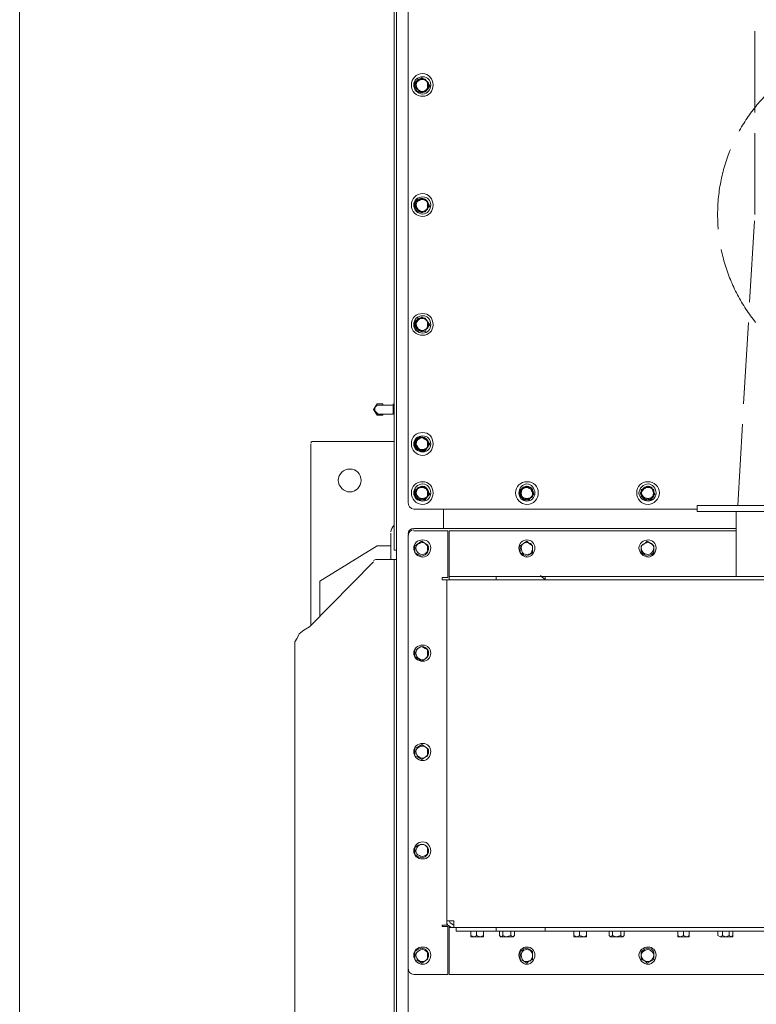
# Model space of a CAD drawing. Header units: millimetres. Extents: x -300186 to 535068, y -28581 to 763298.
# Tile 347 of 405: x 15937 to 16696, y 382315 to 383329. Entities that reach past the tile are written whole.
import ezdxf

# ---------------------------------------------------------------- set-up
doc = ezdxf.new("R2010")
doc.units = ezdxf.units.MM
doc.header["$LTSCALE"] = 10
doc.linetypes.add('ACAD_ISO02W100', pattern=[15, 12, -3])
for name, color, linetype, lineweight in [('koty', 6, 'Continuous', 9), ('NS_tenka', 252, 'Continuous', 18), ('NS_tlusta', 252, 'Continuous', 18)]:
    doc.layers.add(name, color=color, linetype=linetype, lineweight=lineweight)
doc.layers.add('popisky', color=6, linetype='Continuous')

# ---------------------------------------------------------------- blocks, each defined once
blk = doc.blocks.new('A$C12ac11e3')
at = {"layer": 'NS_tenka', "linetype": 'ACAD_ISO02W100', "ltscale": 0.7}
for p, q in [((-583.2, 5144.7), (-583.2, 8791.7)), ((-600.7, 4844.7), (-583.2, 5144.7))]:
    blk.add_line(p, q, dxfattribs=at)
at = {"layer": 'NS_tenka'}
for p, q in [((-954.7, 4798.7), (-954.7, 5423.3)), ((-940.5, 5395), (-940.5, 4848.2)), ((-952.3, 3786.5), (-952.3, 5357.3)), ((-929.9, 5283.1), (-933.5, 5281.9)), ((-933.5, 5281.9), (-933.5, 5277.2)), ((-932.3, 5280.7), (-933.5, 5277.2)), ((-933.5, 5277.2), (-932.3, 5274.8)), ((-933.5, 5277.2), (-933.5, 5273.6)), ((-929.9, 5284.2), (-932.3, 5280.7)), ((-926.4, 5285.4), (-929.9, 5283.1)), ((-926.4, 5284.2), (-929.9, 5284.2)), ((-922.9, 5283.1), (-926.4, 5285.4)), ((-922.9, 5284.2), (-926.4, 5284.2)), ((-920.5, 5280.7), (-922.9, 5284.2)), ((-920.5, 5281.9), (-922.9, 5283.1)), ((-920.5, 5277.2), (-920.5, 5281.9)), ((-918.1, 5277.2), (-920.5, 5280.7)), ((-920.5, 5273.6), (-918.1, 5277.2)), ((-920.5, 5273.6), (-920.5, 5277.2)), ((-933.5, 5273.6), (-929.9, 5271.3)), ((-932.3, 5274.8), (-931.1, 5271.3)), ((-931.1, 5271.3), (-926.4, 5271.3)), ((-929.9, 5271.3), (-926.4, 5270.1)), ((-926.4, 5271.3), (-922.9, 5271.3)), ((-926.4, 5270.1), (-922.9, 5271.3)), ((-922.9, 5271.3), (-920.5, 5273.6)), ((-922.9, 5271.3), (-920.5, 5273.6)), ((-929.9, 5160.5), (-933.5, 5158.2)), ((-932.3, 5158.2), (-933.5, 5154.6)), ((-933.5, 5158.2), (-933.5, 5153.4)), ((-933.5, 5154.6), (-933.5, 5154.6)), ((-933.5, 5154.6), (-932.3, 5151.1)), ((-929.9, 5160.5), (-932.3, 5158.2)), ((-926.4, 5161.7), (-929.9, 5160.5)), ((-926.4, 5160.5), (-929.9, 5160.5)), ((-922.9, 5160.5), (-926.4, 5161.7)), ((-922.9, 5160.5), (-926.4, 5160.5)), ((-920.5, 5158.2), (-922.9, 5160.5)), ((-920.5, 5158.2), (-922.9, 5160.5)), ((-918.1, 5153.4), (-920.5, 5158.2)), ((-920.5, 5153.4), (-920.5, 5158.2)), ((-933.5, 5153.4), (-933.5, 5149.9)), ((-933.5, 5149.9), (-929.9, 5148.7)), ((-932.3, 5151.1), (-931.1, 5147.5)), ((-932.3, 5151.1), (-932.3, 5151.1)), ((-931.1, 5147.5), (-926.4, 5147.5)), ((-929.9, 5148.7), (-926.4, 5146.4)), ((-926.4, 5146.4), (-922.9, 5148.7)), ((-926.4, 5147.5), (-922.9, 5147.5)), ((-922.9, 5147.5), (-920.5, 5151.1)), ((-922.9, 5148.7), (-920.5, 5149.9)), ((-920.5, 5151.1), (-918.1, 5153.4)), ((-920.5, 5149.9), (-920.5, 5153.4)), ((-929.9, 5036.8), (-933.5, 5034.4)), ((-932.3, 5034.4), (-933.5, 5030.9)), ((-933.5, 5034.4), (-933.5, 5030.9)), ((-929.9, 5038), (-932.3, 5034.4)), ((-926.4, 5039.1), (-929.9, 5036.8)), ((-926.4, 5038), (-929.9, 5038)), ((-922.9, 5036.8), (-926.4, 5039.1)), ((-922.9, 5038), (-926.4, 5038)), ((-920.5, 5034.4), (-922.9, 5038)), ((-920.5, 5034.4), (-922.9, 5036.8)), ((-918.1, 5030.9), (-920.5, 5034.4)), ((-920.5, 5030.9), (-920.5, 5034.4)), ((-933.5, 5030.9), (-932.3, 5028.5)), ((-933.5, 5030.9), (-933.5, 5027.3)), ((-933.5, 5027.3), (-929.9, 5026.2)), ((-932.3, 5028.5), (-931.1, 5025)), ((-931.1, 5025), (-926.4, 5025)), ((-929.9, 5026.2), (-926.4, 5023.8)), ((-926.4, 5023.8), (-922.9, 5026.2)), ((-926.4, 5025), (-922.9, 5023.8)), ((-922.9, 5023.8), (-920.5, 5028.5)), ((-922.9, 5026.2), (-920.5, 5027.3)), ((-920.5, 5028.5), (-918.1, 5030.9)), ((-920.5, 5027.3), (-920.5, 5030.9)), ((-975.9, 4943.7), (-972.3, 4949.6)), ((-972.3, 4937.8), (-975.9, 4943.7)), ((-972.3, 4948.4), (-974.7, 4946)), ((-974.7, 4946), (-974.7, 4944.9)), ((-974.7, 4944.9), (-974.7, 4942.5)), ((-974.7, 4942.5), (-972.3, 4940.1)), ((-972.3, 4949.6), (-966.5, 4949.6)), ((-970, 4948.4), (-972.3, 4948.4)), ((-955.9, 4948.4), (-970, 4948.4)), ((-970, 4948.4), (-970, 4948.4)), ((-966.5, 4949.6), (-966.5, 4948.4)), ((-955.9, 4947.2), (-955.9, 4948.4)), ((-955.9, 4943.7), (-955.9, 4947.2)), ((-955.9, 4940.1), (-955.9, 4943.7)), ((-972.3, 4940.1), (-971.2, 4939)), ((-966.5, 4937.8), (-972.3, 4937.8)), ((-971.2, 4939), (-970, 4939)), ((-970, 4939), (-955.9, 4939)), ((-966.5, 4939), (-966.5, 4937.8)), ((-955.9, 4939), (-955.9, 4940.1)), ((-955.9, 4939), (-955.9, 4939)), ((-929.9, 4913), (-933.5, 4911.9)), ((-932.3, 4911.9), (-933.5, 4908.3)), ((-933.5, 4911.9), (-933.5, 4908.3)), ((-929.9, 4915.4), (-932.3, 4911.9)), ((-926.4, 4915.4), (-929.9, 4915.4)), ((-926.4, 4915.4), (-929.9, 4913)), ((-922.9, 4914.2), (-926.4, 4915.4)), ((-922.9, 4913), (-926.4, 4915.4)), ((-920.5, 4910.7), (-922.9, 4914.2)), ((-920.5, 4911.9), (-922.9, 4913)), ((-920.5, 4908.3), (-920.5, 4911.9)), ((-1040.7, 4908.3), (-1040.7, 4722.1)), ((-954.7, 4910.7), (-1039.5, 4910.7)), ((-1039.5, 4910.7), (-1039.5, 4910.7)), ((-933.5, 4908.3), (-932.3, 4904.8)), ((-933.5, 4908.3), (-933.5, 4904.8)), ((-933.5, 4904.8), (-929.9, 4902.4)), ((-932.3, 4904.8), (-931.1, 4902.4)), ((-931.1, 4902.4), (-926.4, 4901.3)), ((-929.9, 4902.4), (-926.4, 4900.1)), ((-926.4, 4900.1), (-922.9, 4902.4)), ((-926.4, 4901.3), (-922.9, 4901.3)), ((-922.9, 4901.3), (-920.5, 4904.8)), ((-922.9, 4902.4), (-920.5, 4904.8)), ((-918.1, 4908.3), (-920.5, 4910.7)), ((-920.5, 4904.8), (-918.1, 4908.3)), ((-920.5, 4904.8), (-920.5, 4908.3)), ((-929.9, 4862.4), (-933.5, 4861.2)), ((-933.5, 4861.2), (-933.5, 4857.7)), ((-929.9, 4863.5), (-932.3, 4860)), ((-926.4, 4864.7), (-929.9, 4862.4)), ((-926.4, 4863.5), (-929.9, 4863.5)), ((-922.9, 4862.4), (-926.4, 4864.7)), ((-922.9, 4863.5), (-926.4, 4863.5)), ((-920.5, 4860), (-922.9, 4863.5)), ((-920.5, 4861.2), (-922.9, 4862.4)), ((-920.5, 4857.7), (-920.5, 4861.2)), ((-821.5, 4862.4), (-825, 4861.2)), ((-825, 4861.2), (-825, 4857.7)), ((-821.5, 4863.5), (-823.9, 4860)), ((-818, 4864.7), (-821.5, 4862.4)), ((-818, 4863.5), (-821.5, 4863.5)), ((-815.6, 4862.4), (-818, 4864.7)), ((-814.4, 4863.5), (-818, 4863.5)), ((-812.1, 4861.2), (-815.6, 4862.4)), ((-813.3, 4860), (-814.4, 4863.5)), ((-812.1, 4857.7), (-812.1, 4861.2)), ((-696.6, 4862.4), (-700.1, 4861.2)), ((-700.1, 4861.2), (-700.1, 4857.7)), ((-696.6, 4863.5), (-699, 4860)), ((-694.2, 4864.7), (-696.6, 4862.4)), ((-693.1, 4863.5), (-696.6, 4863.5)), ((-689.5, 4862.4), (-694.2, 4864.7)), ((-689.5, 4863.5), (-693.1, 4863.5)), ((-688.3, 4860), (-689.5, 4863.5)), ((-687.2, 4861.2), (-689.5, 4862.4)), ((-687.2, 4857.7), (-687.2, 4861.2)), ((-932.3, 4860), (-933.5, 4857.7)), ((-933.5, 4857.7), (-933.5, 4857.7)), ((-933.5, 4857.7), (-932.3, 4854.1)), ((-933.5, 4857.7), (-933.5, 4854.1)), ((-933.5, 4854.1), (-929.9, 4851.8)), ((-932.3, 4854.1), (-931.1, 4850.6)), ((-932.3, 4854.1), (-932.3, 4854.1)), ((-931.1, 4850.6), (-926.4, 4850.6)), ((-929.9, 4851.8), (-926.4, 4850.6)), ((-926.4, 4850.6), (-922.9, 4851.8)), ((-926.4, 4850.6), (-922.9, 4850.6)), ((-922.9, 4850.6), (-920.5, 4854.1)), ((-922.9, 4851.8), (-920.5, 4854.1)), ((-918.1, 4856.5), (-920.5, 4860)), ((-920.5, 4854.1), (-920.5, 4857.7)), ((-920.5, 4854.1), (-918.1, 4856.5)), ((-823.9, 4860), (-826.2, 4857.7)), ((-826.2, 4857.7), (-823.9, 4854.1)), ((-825, 4857.7), (-825, 4854.1)), ((-825, 4854.1), (-821.5, 4851.8)), ((-823.9, 4854.1), (-821.5, 4850.6)), ((-821.5, 4851.8), (-818, 4850.6)), ((-821.5, 4850.6), (-818, 4850.6)), ((-818, 4850.6), (-815.6, 4851.8)), ((-818, 4850.6), (-815.6, 4850.6)), ((-815.6, 4851.8), (-812.1, 4854.1)), ((-815.6, 4850.6), (-813.3, 4854.1)), ((-810.9, 4856.5), (-813.3, 4860)), ((-813.3, 4854.1), (-810.9, 4856.5)), ((-812.1, 4854.1), (-812.1, 4857.7)), ((-699, 4860), (-701.3, 4857.7)), ((-701.3, 4857.7), (-699, 4854.1)), ((-700.1, 4857.7), (-700.1, 4854.1)), ((-700.1, 4854.1), (-696.6, 4851.8)), ((-699, 4854.1), (-697.8, 4850.6)), ((-697.8, 4850.6), (-694.2, 4850.6)), ((-696.6, 4851.8), (-694.2, 4850.6)), ((-694.2, 4850.6), (-689.5, 4851.8)), ((-694.2, 4850.6), (-689.5, 4850.6)), ((-689.5, 4851.8), (-687.2, 4854.1)), ((-689.5, 4850.6), (-688.3, 4854.1)), ((-686, 4856.5), (-688.3, 4860)), ((-688.3, 4854.1), (-686, 4856.5)), ((-687.2, 4854.1), (-687.2, 4857.7)), ((-940.5, 4848.2), (-940.5, 4848.2)), ((-934.6, 4841.2), (-642.4, 4841.2)), ((-904, 4841.2), (-904, 4821.1)), ((-904, 4841.2), (-904, 4821.1)), ((-642.4, 4844.7), (-642.4, 4838.8)), ((-443.2, 4844.7), (-642.4, 4844.7)), ((-642.4, 4841.2), (-642.4, 4841.2)), ((-642.4, 4838.8), (-642.4, 4838.8)), ((-443.2, 4838.8), (-642.4, 4838.8)), ((-602.3, 4838.8), (-602.3, 4771.6)), ((-602.3, 4821.1), (-934.6, 4821.1)), ((-934.6, 4821.1), (-934.6, 4821.1)), ((-904, 4821.1), (-904, 4821.1)), ((-904, 4821.1), (-904, 4821.1)), ((-958.2, 4816.4), (-958.2, 4789.3)), ((-940.5, 4814.1), (-940.5, 3764.1)), ((-940.5, 4368.6), (-940.5, 4812.9)), ((-940.5, 4812.9), (-940.5, 4812.9)), ((-934.6, 4818.8), (-899.3, 4818.8)), ((-899.3, 4818.8), (-899.3, 4770.5)), ((-898.1, 4818.8), (-602.3, 4818.8)), ((-898.1, 4776.3), (-898.1, 4818.8)), ((-898.1, 4818.8), (-898.1, 4818.8)), ((-602.3, 4818.8), (-602.3, 4818.8)), ((-1031.3, 4766.9), (-972.3, 4803.4)), ((-972.3, 4803.4), (-958.2, 4803.4)), ((-929.9, 4805.8), (-933.5, 4803.4)), ((-933.5, 4803.4), (-933.5, 4799.9)), ((-933.5, 4799.9), (-933.5, 4796.4)), ((-926.4, 4808.2), (-929.9, 4805.8)), ((-922.9, 4805.8), (-926.4, 4808.2)), ((-920.5, 4803.4), (-922.9, 4805.8)), ((-920.5, 4799.9), (-920.5, 4803.4)), ((-920.5, 4796.4), (-920.5, 4799.9)), ((-821.5, 4805.8), (-825, 4803.4)), ((-825, 4803.4), (-825, 4799.9)), ((-825, 4799.9), (-825, 4796.4)), ((-818, 4808.2), (-821.5, 4805.8)), ((-815.6, 4805.8), (-818, 4808.2)), ((-812.1, 4803.4), (-815.6, 4805.8)), ((-812.1, 4799.9), (-812.1, 4803.4)), ((-812.1, 4796.4), (-812.1, 4799.9)), ((-696.6, 4805.8), (-700.1, 4803.4)), ((-700.1, 4803.4), (-700.1, 4799.9)), ((-700.1, 4799.9), (-700.1, 4796.4)), ((-694.2, 4808.2), (-696.6, 4805.8)), ((-689.5, 4805.8), (-694.2, 4808.2)), ((-687.2, 4803.4), (-689.5, 4805.8)), ((-687.2, 4799.9), (-687.2, 4803.4)), ((-687.2, 4796.4), (-687.2, 4799.9)), ((-952.3, 4798.7), (-954.7, 4798.7)), ((-952.3, 4789.3), (-952.3, 4798.7)), ((-952.3, 4798.7), (-952.3, 4798.7)), ((-952.3, 4798.7), (-952.3, 4789.3)), ((-933.5, 4796.4), (-929.9, 4794)), ((-929.9, 4794), (-926.4, 4792.8)), ((-926.4, 4792.8), (-922.9, 4794)), ((-922.9, 4794), (-920.5, 4796.4)), ((-825, 4796.4), (-821.5, 4794)), ((-821.5, 4794), (-818, 4792.8)), ((-818, 4792.8), (-815.6, 4794)), ((-815.6, 4794), (-812.1, 4796.4)), ((-700.1, 4796.4), (-696.6, 4794)), ((-696.6, 4794), (-694.2, 4792.8)), ((-694.2, 4792.8), (-689.5, 4794)), ((-689.5, 4794), (-687.2, 4796.4)), ((-975.9, 4786.9), (-1041.9, 4719.8)), ((-971.2, 4789.3), (-954.7, 4789.3)), ((-958.2, 4789.3), (-958.2, 4789.3)), ((-952.3, 4789.3), (-954.7, 4789.3)), ((-954.7, 4789.3), (-954.7, 4789.3)), ((-954.7, 3731.1), (-954.7, 4789.3)), ((-954.7, 4789.3), (-954.7, 4789.3)), ((-952.3, 4789.3), (-952.3, 4789.3)), ((-899.3, 4770.5), (-905.2, 4770.5)), ((-905.2, 4770.5), (-905.2, 4768.1)), ((-898.1, 4776.3), (-898.1, 4771.6)), ((-898.1, 4768.1), (-898.1, 4771.6)), ((-898.1, 4771.6), (-893.4, 4771.6)), ((-898.1, 4771.6), (-898.1, 4771.6)), ((-893.4, 4771.6), (-854.5, 4771.6)), ((-854.5, 4771.6), (-849.8, 4771.6)), ((-854.5, 4771.6), (-854.5, 4771.6)), ((-799.1, 4771.6), (-849.8, 4771.6)), ((-849.8, 4771.6), (-849.8, 4768.1)), ((-849.8, 4771.6), (-849.8, 4771.6)), ((-799.1, 4768.1), (-803.8, 4772.8)), ((-803.8, 4772.8), (-803.8, 4772.8)), ((-799.1, 4768.1), (-799.1, 4771.6)), ((-799.1, 4771.6), (-794.4, 4771.6)), ((-794.4, 4771.6), (-794.4, 4771.6)), ((-794.4, 4771.6), (-93.2, 4771.6)), ((-602.3, 4771.6), (-602.3, 4771.6)), ((-1031.3, 4730.4), (-1031.3, 4766.9)), ((-900.5, 4768.1), (-905.2, 4768.1)), ((-905.2, 4768.1), (-905.2, 4768.1)), ((-893.4, 4768.1), (-900.5, 4768.1)), ((-900.5, 4768.1), (-900.5, 4416.9)), ((-851, 4768.1), (-893.4, 4768.1)), ((-893.4, 4768.1), (-893.4, 4768.1)), ((-849.8, 4768.1), (-851, 4768.1)), ((-851, 4768.1), (-851, 4768.1)), ((-849.8, 4768.1), (-799.1, 4768.1)), ((-443.2, 4768.1), (-799.1, 4768.1)), ((-799.1, 4768.1), (-799.1, 4768.1)), ((-1041.9, 4719.8), (-1047.8, 4716.2)), ((-1040.7, 4722.1), (-1040.7, 4722.1)), ((-1052.5, 4712.7), (-1054.8, 4708)), ((-1047.8, 4716.2), (-1052.5, 4712.7)), ((-1054.8, 4708), (-1057.2, 4704.5)), ((-1057.2, 3817.1), (-1057.2, 4704.5)), ((-926.4, 4699.7), (-929.9, 4697.4)), ((-922.9, 4697.4), (-926.4, 4699.7)), ((-929.9, 4697.4), (-933.5, 4696.2)), ((-933.5, 4696.2), (-933.5, 4692.7)), ((-933.5, 4692.7), (-933.5, 4689.1)), ((-933.5, 4689.1), (-929.9, 4686.8)), ((-920.5, 4696.2), (-922.9, 4697.4)), ((-922.9, 4686.8), (-920.5, 4689.1)), ((-920.5, 4692.7), (-920.5, 4696.2)), ((-920.5, 4689.1), (-920.5, 4692.7)), ((-929.9, 4686.8), (-926.4, 4684.4)), ((-926.4, 4684.4), (-922.9, 4686.8)), ((-926.4, 4598.4), (-929.9, 4596)), ((-922.9, 4596), (-926.4, 4598.4)), ((-929.9, 4596), (-933.5, 4594.9)), ((-933.5, 4594.9), (-933.5, 4590.2)), ((-933.5, 4590.2), (-933.5, 4586.6)), ((-933.5, 4586.6), (-929.9, 4585.4)), ((-920.5, 4594.9), (-922.9, 4596)), ((-922.9, 4585.4), (-920.5, 4586.6)), ((-920.5, 4590.2), (-920.5, 4594.9)), ((-920.5, 4586.6), (-920.5, 4590.2)), ((-929.9, 4585.4), (-926.4, 4583.1)), ((-926.4, 4583.1), (-922.9, 4585.4)), ((-926.4, 4495.9), (-929.9, 4494.7)), ((-922.9, 4494.7), (-926.4, 4495.9)), ((-929.9, 4494.7), (-933.5, 4492.3)), ((-933.5, 4492.3), (-933.5, 4488.8)), ((-933.5, 4488.8), (-933.5, 4485.3)), ((-933.5, 4485.3), (-929.9, 4482.9)), ((-920.5, 4492.3), (-922.9, 4494.7)), ((-922.9, 4482.9), (-920.5, 4485.3)), ((-920.5, 4488.8), (-920.5, 4492.3)), ((-920.5, 4485.3), (-920.5, 4488.8)), ((-929.9, 4482.9), (-926.4, 4481.7)), ((-926.4, 4481.7), (-922.9, 4482.9)), ((-900.5, 4416.9), (-893.4, 4416.9)), ((-900.5, 4416.9), (-900.5, 4414.6)), ((-900.5, 4412.2), (-900.5, 4416.9)), ((-900.5, 4414.6), (-899.3, 4412.2)), ((-896.9, 4414.6), (-898.1, 4416.9)), ((-893.4, 4412.2), (-896.9, 4414.6)), ((-893.4, 4416.9), (-893.4, 4412.2)), ((-905.2, 4412.2), (-900.5, 4412.2)), ((-905.2, 4411), (-905.2, 4412.2)), ((-899.3, 4411), (-905.2, 4411)), ((-899.3, 4412.2), (-900.5, 4412.2)), ((-900.5, 4412.2), (-900.5, 4412.2)), ((-899.3, 4412.2), (-895.8, 4409.9)), ((-899.3, 4361.5), (-899.3, 4411)), ((-898.1, 4409.9), (-898.1, 4411)), ((-893.4, 4409.9), (-898.1, 4409.9)), ((-898.1, 4409.9), (-898.1, 4405.1)), ((-898.1, 4405.1), (-898.1, 4361.5)), ((-895.8, 4409.9), (-893.4, 4409.9)), ((-893.4, 4412.2), (-893.4, 4409.9)), ((-893.4, 4409.9), (-893.4, 4412.2)), ((-893.4, 4412.2), (-893.4, 4412.2)), ((-893.4, 4412.2), (-893.4, 4412.2)), ((-893.4, 4409.9), (-893.4, 4409.9)), ((-893.4, 4409.9), (-852.1, 4409.9)), ((-893.4, 4409.9), (-893.4, 4409.9)), ((-893.4, 4409.9), (-893.4, 4409.9)), ((-891, 4406.3), (-891, 4409.9)), ((-885.1, 4406.3), (-891, 4406.3)), ((-885.1, 4406.3), (-856.9, 4406.3)), ((-878.1, 4406.3), (-878.1, 4406.3)), ((-878.1, 4406.3), (-878.1, 4406.3)), ((-873.4, 4406.3), (-878.1, 4406.3)), ((-875.7, 4401.6), (-875.7, 4406.3)), ((-860.4, 4406.3), (-873.4, 4406.3)), ((-869.8, 4401.6), (-869.8, 4406.3)), ((-862.8, 4401.6), (-862.8, 4406.3)), ((-860.4, 4406.3), (-860.4, 4406.3)), ((-860.4, 4406.3), (-860.4, 4406.3)), ((-849.8, 4406.3), (-856.9, 4406.3)), ((-856.9, 4406.3), (-856.9, 4406.3)), ((-856.9, 4406.3), (-856.9, 4406.3)), ((-852.1, 4409.9), (-849.8, 4409.9)), ((-852.1, 4409.9), (-852.1, 4409.9)), ((-849.8, 4406.3), (-849.8, 4409.9)), ((-849.8, 4409.9), (-799.1, 4409.9)), ((-849.8, 4409.9), (-849.8, 4409.9)), ((-799.1, 4406.3), (-849.8, 4406.3)), ((-847.4, 4406.3), (-847.4, 4406.3)), ((-847.4, 4406.3), (-847.4, 4406.3)), ((-829.8, 4406.3), (-847.4, 4406.3)), ((-847.4, 4406.3), (-847.4, 4406.3)), ((-846.3, 4401.6), (-846.3, 4406.3)), ((-842.7, 4401.6), (-842.7, 4406.3)), ((-834.5, 4401.6), (-834.5, 4406.3)), ((-830.9, 4401.6), (-830.9, 4406.3)), ((-829.8, 4406.3), (-829.8, 4406.3)), ((-829.8, 4406.3), (-829.8, 4406.3)), ((-799.1, 4406.3), (-799.1, 4409.9)), ((-799.1, 4409.9), (-799.1, 4409.9)), ((-799.1, 4409.9), (-797.9, 4409.9)), ((-793.2, 4406.3), (-799.1, 4406.3)), ((-799.1, 4406.3), (-799.1, 4406.3)), ((-797.9, 4409.9), (-797.9, 4409.9)), ((-797.9, 4409.9), (-444.4, 4409.9)), ((-793.2, 4406.3), (-94.4, 4406.3)), ((-772, 4406.3), (-772, 4406.3)), ((-772, 4406.3), (-772, 4406.3)), ((-767.3, 4406.3), (-772, 4406.3)), ((-769.7, 4401.6), (-769.7, 4406.3)), ((-754.3, 4406.3), (-767.3, 4406.3)), ((-763.8, 4401.6), (-763.8, 4406.3)), ((-756.7, 4401.6), (-756.7, 4406.3)), ((-754.3, 4406.3), (-754.3, 4406.3)), ((-754.3, 4406.3), (-754.3, 4406.3)), ((-734.3, 4406.3), (-734.3, 4406.3)), ((-734.3, 4406.3), (-734.3, 4406.3)), ((-717.8, 4406.3), (-734.3, 4406.3)), ((-734.3, 4406.3), (-734.3, 4406.3)), ((-733.1, 4401.6), (-733.1, 4406.3)), ((-729.6, 4401.6), (-729.6, 4406.3)), ((-721.3, 4401.6), (-721.3, 4406.3)), ((-717.8, 4406.3), (-717.8, 4406.3)), ((-717.8, 4406.3), (-717.8, 4406.3)), ((-717.8, 4401.6), (-717.8, 4406.3)), ((-664.8, 4406.3), (-664.8, 4406.3)), ((-664.8, 4406.3), (-664.8, 4406.3)), ((-661.2, 4406.3), (-664.8, 4406.3)), ((-662.4, 4401.6), (-662.4, 4406.3)), ((-648.3, 4406.3), (-661.2, 4406.3)), ((-656.5, 4401.6), (-656.5, 4406.3)), ((-650.6, 4401.6), (-650.6, 4406.3)), ((-648.3, 4406.3), (-648.3, 4406.3)), ((-648.3, 4406.3), (-648.3, 4406.3)), ((-621.2, 4406.3), (-621.2, 4406.3)), ((-621.2, 4406.3), (-621.2, 4406.3)), ((-604.7, 4406.3), (-621.2, 4406.3)), ((-621.2, 4406.3), (-621.2, 4406.3)), ((-621.2, 4401.6), (-621.2, 4406.3)), ((-616.5, 4401.6), (-616.5, 4406.3)), ((-609.4, 4401.6), (-609.4, 4406.3)), ((-605.9, 4401.6), (-605.9, 4406.3)), ((-604.7, 4406.3), (-604.7, 4406.3)), ((-604.7, 4406.3), (-604.7, 4406.3)), ((-872.2, 4400.4), (-875.7, 4401.6)), ((-875.7, 4401.6), (-875.7, 4400.4)), ((-875.7, 4400.4), (-872.2, 4400.4)), ((-869.8, 4401.6), (-872.2, 4400.4)), ((-872.2, 4400.4), (-866.3, 4400.4)), ((-866.3, 4400.4), (-869.8, 4401.6)), ((-866.3, 4400.4), (-862.8, 4401.6)), ((-866.3, 4400.4), (-862.8, 4400.4)), ((-862.8, 4400.4), (-862.8, 4401.6)), ((-862.8, 4401.6), (-862.8, 4400.4)), ((-862.8, 4400.4), (-862.8, 4400.4)), ((-846.3, 4401.6), (-845.1, 4400.4)), ((-843.9, 4400.4), (-846.3, 4401.6)), ((-845.1, 4400.4), (-845.1, 4400.4)), ((-845.1, 4400.4), (-843.9, 4400.4)), ((-842.7, 4401.6), (-843.9, 4400.4)), ((-843.9, 4400.4), (-839.2, 4400.4)), ((-843.9, 4400.4), (-843.9, 4400.4)), ((-839.2, 4400.4), (-842.7, 4401.6)), ((-839.2, 4400.4), (-834.5, 4401.6)), ((-839.2, 4400.4), (-832.1, 4400.4)), ((-832.1, 4400.4), (-834.5, 4401.6)), ((-832.1, 4400.4), (-830.9, 4401.6)), ((-832.1, 4400.4), (-830.9, 4401.6)), ((-832.1, 4400.4), (-832.1, 4400.4)), ((-832.1, 4400.4), (-832.1, 4400.4)), ((-830.9, 4401.6), (-830.9, 4401.6)), ((-766.1, 4400.4), (-769.7, 4401.6)), ((-769.7, 4401.6), (-769.7, 4400.4)), ((-769.7, 4400.4), (-766.1, 4400.4)), ((-763.8, 4401.6), (-766.1, 4400.4)), ((-766.1, 4400.4), (-759.1, 4400.4)), ((-759.1, 4400.4), (-763.8, 4401.6)), ((-759.1, 4400.4), (-756.7, 4401.6)), ((-759.1, 4400.4), (-756.7, 4400.4)), ((-756.7, 4400.4), (-756.7, 4401.6)), ((-756.7, 4401.6), (-756.7, 4400.4)), ((-756.7, 4400.4), (-756.7, 4400.4)), ((-733.1, 4401.6), (-731.9, 4400.4)), ((-731.9, 4400.4), (-733.1, 4401.6)), ((-729.6, 4401.6), (-731.9, 4400.4)), ((-731.9, 4400.4), (-731.9, 4400.4)), ((-731.9, 4400.4), (-726.1, 4400.4)), ((-731.9, 4400.4), (-731.9, 4400.4)), ((-731.9, 4400.4), (-731.9, 4400.4)), ((-726.1, 4400.4), (-729.6, 4401.6)), ((-726.1, 4400.4), (-721.3, 4401.6)), ((-726.1, 4400.4), (-720.2, 4400.4)), ((-720.2, 4400.4), (-721.3, 4401.6)), ((-720.2, 4400.4), (-717.8, 4401.6)), ((-719, 4400.4), (-720.2, 4400.4)), ((-720.2, 4400.4), (-720.2, 4400.4)), ((-719, 4400.4), (-717.8, 4401.6)), ((-717.8, 4401.6), (-717.8, 4401.6)), ((-660.1, 4400.4), (-662.4, 4401.6)), ((-662.4, 4401.6), (-662.4, 4400.4)), ((-662.4, 4400.4), (-660.1, 4400.4)), ((-656.5, 4401.6), (-660.1, 4400.4)), ((-660.1, 4400.4), (-653, 4400.4)), ((-653, 4400.4), (-656.5, 4401.6)), ((-653, 4400.4), (-650.6, 4401.6)), ((-653, 4400.4), (-650.6, 4400.4)), ((-650.6, 4400.4), (-650.6, 4401.6)), ((-650.6, 4401.6), (-650.6, 4400.4)), ((-650.6, 4400.4), (-650.6, 4400.4)), ((-621.2, 4401.6), (-618.8, 4400.4)), ((-618.8, 4400.4), (-621.2, 4401.6)), ((-616.5, 4401.6), (-618.8, 4400.4)), ((-618.8, 4400.4), (-618.8, 4400.4)), ((-618.8, 4400.4), (-612.9, 4400.4)), ((-618.8, 4400.4), (-618.8, 4400.4)), ((-618.8, 4400.4), (-618.8, 4400.4)), ((-612.9, 4400.4), (-616.5, 4401.6)), ((-612.9, 4400.4), (-609.4, 4401.6)), ((-612.9, 4400.4), (-607, 4400.4)), ((-607, 4400.4), (-609.4, 4401.6)), ((-607, 4400.4), (-605.9, 4401.6)), ((-605.9, 4400.4), (-607, 4400.4)), ((-607, 4400.4), (-607, 4400.4)), ((-605.9, 4400.4), (-605.9, 4401.6)), ((-605.9, 4401.6), (-605.9, 4401.6)), ((-929.9, 4387.5), (-933.5, 4385.1)), ((-933.5, 4385.1), (-933.5, 4380.4)), ((-926.4, 4388.6), (-929.9, 4387.5)), ((-922.9, 4387.5), (-926.4, 4388.6)), ((-920.5, 4385.1), (-922.9, 4387.5)), ((-920.5, 4380.4), (-920.5, 4385.1)), ((-821.5, 4387.5), (-825, 4385.1)), ((-825, 4385.1), (-825, 4380.4)), ((-818, 4388.6), (-821.5, 4387.5)), ((-815.6, 4387.5), (-818, 4388.6)), ((-812.1, 4385.1), (-815.6, 4387.5)), ((-812.1, 4380.4), (-812.1, 4385.1)), ((-696.6, 4387.5), (-700.1, 4385.1)), ((-700.1, 4385.1), (-700.1, 4380.4)), ((-694.2, 4388.6), (-696.6, 4387.5)), ((-689.5, 4387.5), (-694.2, 4388.6)), ((-687.2, 4385.1), (-689.5, 4387.5)), ((-687.2, 4380.4), (-687.2, 4385.1)), ((-933.5, 4380.4), (-933.5, 4376.9)), ((-933.5, 4376.9), (-929.9, 4375.7)), ((-929.9, 4375.7), (-926.4, 4373.3)), ((-926.4, 4373.3), (-922.9, 4375.7)), ((-922.9, 4375.7), (-920.5, 4376.9)), ((-920.5, 4376.9), (-920.5, 4380.4)), ((-825, 4380.4), (-825, 4376.9)), ((-825, 4376.9), (-821.5, 4375.7)), ((-821.5, 4375.7), (-818, 4373.3)), ((-818, 4373.3), (-815.6, 4375.7)), ((-815.6, 4375.7), (-812.1, 4376.9)), ((-812.1, 4376.9), (-812.1, 4380.4)), ((-700.1, 4380.4), (-700.1, 4376.9)), ((-700.1, 4376.9), (-696.6, 4375.7)), ((-696.6, 4375.7), (-694.2, 4373.3)), ((-694.2, 4373.3), (-689.5, 4375.7)), ((-689.5, 4375.7), (-687.2, 4376.9)), ((-687.2, 4376.9), (-687.2, 4380.4)), ((-934.6, 4361.5), (-899.3, 4361.5)), ((-898.1, 4361.5), (10.5, 4361.5))]:
    blk.add_line(p, q, dxfattribs=at)
at = {"layer": 'NS_tenka', "linetype": 'ACAD_ISO02W100', "ltscale": 0.7}
blk.add_arc((-443.9, 5144.7), 177.5, 90, 270, dxfattribs=at)
at = {"layer": 'NS_tenka'}
for points in [[(-914.6, 5278.4), (-914.6, 5284.2), (-919.3, 5290.1), (-925.2, 5290.1), (-925.2, 5290.1), (-932.3, 5290.1), (-937, 5284.2), (-937, 5278.4), (-937, 5278.4), (-937, 5271.3), (-932.3, 5266.6), (-925.2, 5266.6), (-925.2, 5266.6), (-919.3, 5266.6), (-914.6, 5271.3), (-914.6, 5278.4)], [(-917, 5278.4), (-917, 5283.1), (-920.5, 5286.6), (-925.2, 5286.6), (-925.2, 5286.6), (-931.1, 5286.6), (-934.6, 5283.1), (-934.6, 5278.4), (-934.6, 5278.4), (-934.6, 5273.6), (-931.1, 5268.9), (-925.2, 5268.9), (-925.2, 5268.9), (-920.5, 5268.9), (-917, 5273.6), (-917, 5278.4)], [(-914.6, 5154.6), (-914.6, 5160.5), (-919.3, 5166.4), (-925.2, 5166.4), (-925.2, 5166.4), (-932.3, 5166.4), (-937, 5160.5), (-937, 5154.6), (-937, 5154.6), (-937, 5147.5), (-932.3, 5142.8), (-925.2, 5142.8), (-925.2, 5142.8), (-919.3, 5142.8), (-914.6, 5147.5), (-914.6, 5154.6)], [(-917, 5154.6), (-917, 5159.3), (-920.5, 5162.9), (-925.2, 5162.9), (-925.2, 5162.9), (-931.1, 5162.9), (-934.6, 5159.3), (-934.6, 5154.6), (-934.6, 5154.6), (-934.6, 5149.9), (-931.1, 5145.2), (-925.2, 5145.2), (-925.2, 5145.2), (-920.5, 5145.2), (-917, 5149.9), (-917, 5154.6)], [(-914.6, 5030.9), (-914.6, 5038), (-919.3, 5042.7), (-925.2, 5042.7), (-925.2, 5042.7), (-932.3, 5042.7), (-937, 5038), (-937, 5030.9), (-937, 5030.9), (-937, 5025), (-932.3, 5020.3), (-925.2, 5020.3), (-925.2, 5020.3), (-919.3, 5020.3), (-914.6, 5025), (-914.6, 5030.9)], [(-917, 5030.9), (-917, 5036.8), (-920.5, 5040.3), (-925.2, 5040.3), (-925.2, 5040.3), (-931.1, 5040.3), (-934.6, 5036.8), (-934.6, 5030.9), (-934.6, 5030.9), (-934.6, 5026.2), (-931.1, 5022.6), (-925.2, 5022.6), (-925.2, 5022.6), (-920.5, 5022.6), (-917, 5026.2), (-917, 5030.9)], [(-914.6, 4908.3), (-914.6, 4915.4), (-919.3, 4920.1), (-925.2, 4920.1), (-925.2, 4920.1), (-932.3, 4920.1), (-937, 4915.4), (-937, 4908.3), (-937, 4908.3), (-937, 4902.4), (-932.3, 4896.5), (-925.2, 4896.5), (-925.2, 4896.5), (-919.3, 4896.5), (-914.6, 4902.4), (-914.6, 4908.3)], [(-917, 4908.3), (-917, 4913), (-920.5, 4916.6), (-925.2, 4916.6), (-925.2, 4916.6), (-931.1, 4916.6), (-934.6, 4913), (-934.6, 4908.3), (-934.6, 4908.3), (-934.6, 4903.6), (-931.1, 4900.1), (-925.2, 4900.1), (-925.2, 4900.1), (-920.5, 4900.1), (-917, 4903.6), (-917, 4908.3)], [(-988.8, 4870.6), (-988.8, 4877.7), (-993.6, 4882.4), (-1000.6, 4882.4), (-1000.6, 4882.4), (-1006.5, 4882.4), (-1012.4, 4877.7), (-1012.4, 4870.6), (-1012.4, 4870.6), (-1012.4, 4864.7), (-1006.5, 4858.8), (-1000.6, 4858.8), (-1000.6, 4858.8), (-993.6, 4858.8), (-988.8, 4864.7), (-988.8, 4870.6)], [(-914.6, 4857.7), (-914.6, 4864.7), (-919.3, 4869.4), (-925.2, 4869.4), (-925.2, 4869.4), (-932.3, 4869.4), (-937, 4864.7), (-937, 4857.7), (-937, 4857.7), (-937, 4851.8), (-932.3, 4845.9), (-925.2, 4845.9), (-925.2, 4845.9), (-919.3, 4845.9), (-914.6, 4851.8), (-914.6, 4857.7)], [(-917, 4857.7), (-917, 4862.4), (-920.5, 4867.1), (-925.2, 4867.1), (-925.2, 4867.1), (-931.1, 4867.1), (-934.6, 4862.4), (-934.6, 4857.7), (-934.6, 4857.7), (-934.6, 4852.9), (-931.1, 4849.4), (-925.2, 4849.4), (-925.2, 4849.4), (-920.5, 4849.4), (-917, 4852.9), (-917, 4857.7)], [(-806.2, 4857.7), (-806.2, 4864.7), (-810.9, 4869.4), (-818, 4869.4), (-818, 4869.4), (-823.9, 4869.4), (-829.8, 4864.7), (-829.8, 4857.7), (-829.8, 4857.7), (-829.8, 4851.8), (-823.9, 4845.9), (-818, 4845.9), (-818, 4845.9), (-810.9, 4845.9), (-806.2, 4851.8), (-806.2, 4857.7)], [(-809.7, 4857.7), (-809.7, 4862.4), (-813.3, 4867.1), (-818, 4867.1), (-818, 4867.1), (-822.7, 4867.1), (-826.2, 4862.4), (-826.2, 4857.7), (-826.2, 4857.7), (-826.2, 4852.9), (-822.7, 4849.4), (-818, 4849.4), (-818, 4849.4), (-813.3, 4849.4), (-809.7, 4852.9), (-809.7, 4857.7)], [(-681.3, 4857.7), (-681.3, 4864.7), (-687.2, 4869.4), (-693.1, 4869.4), (-693.1, 4869.4), (-700.1, 4869.4), (-704.8, 4864.7), (-704.8, 4857.7), (-704.8, 4857.7), (-704.8, 4851.8), (-700.1, 4845.9), (-693.1, 4845.9), (-693.1, 4845.9), (-687.2, 4845.9), (-681.3, 4851.8), (-681.3, 4857.7)], [(-681.3, 4857.7), (-681.3, 4864.7), (-687.2, 4869.4), (-693.1, 4869.4), (-693.1, 4869.4), (-700.1, 4869.4), (-704.8, 4864.7), (-704.8, 4857.7), (-704.8, 4857.7), (-704.8, 4851.8), (-700.1, 4845.9), (-693.1, 4845.9), (-693.1, 4845.9), (-687.2, 4845.9), (-681.3, 4851.8), (-681.3, 4857.7)], [(-684.8, 4857.7), (-684.8, 4862.4), (-688.3, 4867.1), (-693.1, 4867.1), (-693.1, 4867.1), (-697.8, 4867.1), (-702.5, 4862.4), (-702.5, 4857.7), (-702.5, 4857.7), (-702.5, 4852.9), (-697.8, 4849.4), (-693.1, 4849.4), (-693.1, 4849.4), (-688.3, 4849.4), (-684.8, 4852.9), (-684.8, 4857.7)], [(-684.8, 4857.7), (-684.8, 4862.4), (-688.3, 4867.1), (-693.1, 4867.1), (-693.1, 4867.1), (-697.8, 4867.1), (-702.5, 4862.4), (-702.5, 4857.7), (-702.5, 4857.7), (-702.5, 4852.9), (-697.8, 4849.4), (-693.1, 4849.4), (-693.1, 4849.4), (-688.3, 4849.4), (-684.8, 4852.9), (-684.8, 4857.7)], [(-917, 4801.1), (-917, 4805.8), (-920.5, 4809.3), (-925.2, 4809.3), (-925.2, 4809.3), (-931.1, 4809.3), (-934.6, 4805.8), (-934.6, 4801.1), (-934.6, 4801.1), (-934.6, 4796.4), (-931.1, 4791.7), (-925.2, 4791.7), (-925.2, 4791.7), (-920.5, 4791.7), (-917, 4796.4), (-917, 4801.1)], [(-809.7, 4801.1), (-809.7, 4805.8), (-813.3, 4809.3), (-818, 4809.3), (-818, 4809.3), (-822.7, 4809.3), (-826.2, 4805.8), (-826.2, 4801.1), (-826.2, 4801.1), (-826.2, 4796.4), (-822.7, 4791.7), (-818, 4791.7), (-818, 4791.7), (-813.3, 4791.7), (-809.7, 4796.4), (-809.7, 4801.1)], [(-684.8, 4801.1), (-684.8, 4805.8), (-688.3, 4809.3), (-693.1, 4809.3), (-693.1, 4809.3), (-697.8, 4809.3), (-702.5, 4805.8), (-702.5, 4801.1), (-702.5, 4801.1), (-702.5, 4796.4), (-697.8, 4791.7), (-693.1, 4791.7), (-693.1, 4791.7), (-688.3, 4791.7), (-684.8, 4796.4), (-684.8, 4801.1)], [(-917, 4692.7), (-917, 4697.4), (-920.5, 4700.9), (-925.2, 4700.9), (-925.2, 4700.9), (-931.1, 4700.9), (-934.6, 4697.4), (-934.6, 4692.7), (-934.6, 4692.7), (-934.6, 4688), (-931.1, 4684.4), (-925.2, 4684.4), (-925.2, 4684.4), (-920.5, 4684.4), (-917, 4688), (-917, 4692.7)], [(-917, 4591.3), (-917, 4596), (-920.5, 4599.6), (-925.2, 4599.6), (-925.2, 4599.6), (-931.1, 4599.6), (-934.6, 4596), (-934.6, 4591.3), (-934.6, 4591.3), (-934.6, 4586.6), (-931.1, 4581.9), (-925.2, 4581.9), (-925.2, 4581.9), (-920.5, 4581.9), (-917, 4586.6), (-917, 4591.3)], [(-917, 4488.8), (-917, 4493.5), (-920.5, 4498.2), (-925.2, 4498.2), (-925.2, 4498.2), (-931.1, 4498.2), (-934.6, 4493.5), (-934.6, 4488.8), (-934.6, 4488.8), (-934.6, 4484.1), (-931.1, 4480.6), (-925.2, 4480.6), (-925.2, 4480.6), (-920.5, 4480.6), (-917, 4484.1), (-917, 4488.8)], [(-917, 4381.6), (-917, 4386.3), (-920.5, 4389.8), (-925.2, 4389.8), (-925.2, 4389.8), (-931.1, 4389.8), (-934.6, 4386.3), (-934.6, 4381.6), (-934.6, 4381.6), (-934.6, 4376.9), (-931.1, 4372.1), (-925.2, 4372.1), (-925.2, 4372.1), (-920.5, 4372.1), (-917, 4376.9), (-917, 4381.6)], [(-809.7, 4381.6), (-809.7, 4386.3), (-813.3, 4389.8), (-818, 4389.8), (-818, 4389.8), (-822.7, 4389.8), (-826.2, 4386.3), (-826.2, 4381.6), (-826.2, 4381.6), (-826.2, 4376.9), (-822.7, 4372.1), (-818, 4372.1), (-818, 4372.1), (-813.3, 4372.1), (-809.7, 4376.9), (-809.7, 4381.6)], [(-684.8, 4381.6), (-684.8, 4386.3), (-688.3, 4389.8), (-693.1, 4389.8), (-693.1, 4389.8), (-697.8, 4389.8), (-702.5, 4386.3), (-702.5, 4381.6), (-702.5, 4381.6), (-702.5, 4376.9), (-697.8, 4372.1), (-693.1, 4372.1), (-693.1, 4372.1), (-688.3, 4372.1), (-684.8, 4376.9), (-684.8, 4381.6)]]:
    blk.add_open_spline(points, degree=3, knots=[0, 0, 0, 0, 0.0625, 0.0625, 0.0625, 0.062501, 0.125, 0.125, 0.125, 0.125001, 0.1875, 0.1875, 0.1875, 0.187501, 1, 1, 1, 1], dxfattribs=at)
for points in [[(-928.7, 5283.1), (-931.1, 5281.9), (-932.3, 5280.7), (-932.3, 5278.4)], [(-931.1, 5281.9), (-932.3, 5279.5), (-932.3, 5277.2), (-931.1, 5274.8)], [(-932.3, 5278.4), (-932.3, 5276), (-931.1, 5273.6), (-928.7, 5272.5)], [(-925.2, 5284.2), (-927.6, 5284.2), (-929.9, 5283.1), (-931.1, 5281.9)], [(-922.9, 5283.1), (-924, 5284.2), (-927.6, 5284.2), (-928.7, 5283.1)], [(-920.5, 5280.7), (-921.7, 5283.1), (-922.9, 5284.2), (-925.2, 5284.2)], [(-919.3, 5278.4), (-919.3, 5280.7), (-920.5, 5281.9), (-922.9, 5283.1)], [(-922.9, 5272.5), (-920.5, 5273.6), (-919.3, 5276), (-919.3, 5278.4)], [(-920.5, 5274.8), (-919.3, 5277.2), (-919.3, 5279.5), (-920.5, 5280.7)], [(-931.1, 5274.8), (-929.9, 5272.5), (-928.7, 5271.3), (-926.4, 5271.3)], [(-928.7, 5272.5), (-927.6, 5271.3), (-924, 5271.3), (-922.9, 5272.5)], [(-926.4, 5271.3), (-924, 5271.3), (-921.7, 5272.5), (-920.5, 5274.8)], [(-928.7, 5159.3), (-931.1, 5158.2), (-932.3, 5157), (-932.3, 5154.6)], [(-931.1, 5158.2), (-932.3, 5155.8), (-932.3, 5153.4), (-931.1, 5151.1)], [(-932.3, 5154.6), (-932.3, 5152.3), (-931.1, 5149.9), (-928.7, 5148.7)], [(-925.2, 5160.5), (-927.6, 5160.5), (-929.9, 5159.3), (-931.1, 5158.2)], [(-922.9, 5159.3), (-924, 5160.5), (-927.6, 5160.5), (-928.7, 5159.3)], [(-920.5, 5157), (-921.7, 5159.3), (-922.9, 5160.5), (-925.2, 5160.5)], [(-919.3, 5154.6), (-919.3, 5157), (-920.5, 5158.2), (-922.9, 5159.3)], [(-922.9, 5148.7), (-920.5, 5149.9), (-919.3, 5152.3), (-919.3, 5154.6)], [(-920.5, 5151.1), (-919.3, 5153.4), (-919.3, 5155.8), (-920.5, 5157)], [(-931.1, 5151.1), (-929.9, 5148.7), (-928.7, 5147.5), (-926.4, 5147.5)], [(-928.7, 5148.7), (-927.6, 5147.5), (-924, 5147.5), (-922.9, 5148.7)], [(-926.4, 5147.5), (-924, 5147.5), (-921.7, 5148.7), (-920.5, 5151.1)], [(-928.7, 5036.8), (-931.1, 5035.6), (-932.3, 5033.2), (-932.3, 5030.9)], [(-931.1, 5034.4), (-932.3, 5033.2), (-932.3, 5030.9), (-931.1, 5028.5)], [(-925.2, 5038), (-927.6, 5038), (-929.9, 5036.8), (-931.1, 5034.4)], [(-922.9, 5036.8), (-924, 5038), (-927.6, 5038), (-928.7, 5036.8)], [(-920.5, 5034.4), (-921.7, 5036.8), (-922.9, 5038), (-925.2, 5038)], [(-919.3, 5030.9), (-919.3, 5033.2), (-920.5, 5035.6), (-922.9, 5036.8)], [(-920.5, 5028.5), (-919.3, 5029.7), (-919.3, 5032.1), (-920.5, 5034.4)], [(-932.3, 5030.9), (-932.3, 5028.5), (-931.1, 5027.3), (-928.7, 5026.2)], [(-931.1, 5028.5), (-929.9, 5026.2), (-928.7, 5025), (-926.4, 5025)], [(-928.7, 5026.2), (-927.6, 5025), (-924, 5025), (-922.9, 5026.2)], [(-926.4, 5025), (-924, 5025), (-921.7, 5026.2), (-920.5, 5028.5)], [(-922.9, 5026.2), (-920.5, 5027.3), (-919.3, 5028.5), (-919.3, 5030.9)], [(-955.9, 4949.6), (-955.9, 4948.4), (-954.7, 4948.4), (-954.7, 4948.4)], [(-954.7, 4940.1), (-954.7, 4940.1), (-955.9, 4940.1), (-955.9, 4939)], [(-928.7, 4914.2), (-931.1, 4913), (-932.3, 4910.7), (-932.3, 4908.3)], [(-931.1, 4911.9), (-932.3, 4909.5), (-932.3, 4907.1), (-931.1, 4906)], [(-925.2, 4915.4), (-927.6, 4915.4), (-929.9, 4914.2), (-931.1, 4911.9)], [(-922.9, 4914.2), (-924, 4915.4), (-927.6, 4915.4), (-928.7, 4914.2)], [(-920.5, 4911.9), (-921.7, 4913), (-922.9, 4915.4), (-925.2, 4915.4)], [(-919.3, 4908.3), (-919.3, 4910.7), (-920.5, 4913), (-922.9, 4914.2)], [(-920.5, 4904.8), (-919.3, 4907.1), (-919.3, 4909.5), (-920.5, 4911.9)], [(-1038.3, 4910.7), (-1039.5, 4910.7), (-1040.7, 4910.7), (-1040.7, 4909.5)], [(-932.3, 4908.3), (-932.3, 4906), (-931.1, 4903.6), (-928.7, 4902.4)], [(-931.1, 4906), (-929.9, 4903.6), (-928.7, 4902.4), (-926.4, 4902.4)], [(-928.7, 4902.4), (-927.6, 4901.3), (-924, 4901.3), (-922.9, 4902.4)], [(-926.4, 4902.4), (-924, 4902.4), (-921.7, 4903.6), (-920.5, 4904.8)], [(-922.9, 4902.4), (-920.5, 4903.6), (-919.3, 4906), (-919.3, 4908.3)], [(-1000.6, 4882.4), (-1006.5, 4882.4), (-1012.4, 4877.7), (-1012.4, 4870.6)], [(-1012.4, 4870.6), (-1012.4, 4864.7), (-1006.5, 4858.8), (-1000.6, 4858.8)], [(-928.7, 4863.5), (-931.1, 4862.4), (-932.3, 4860), (-932.3, 4857.7)], [(-931.1, 4861.2), (-932.3, 4858.8), (-932.3, 4856.5), (-931.1, 4855.3)], [(-925.2, 4864.7), (-927.6, 4864.7), (-929.9, 4863.5), (-931.1, 4861.2)], [(-922.9, 4863.5), (-924, 4864.7), (-927.6, 4864.7), (-928.7, 4863.5)], [(-920.5, 4861.2), (-921.7, 4863.5), (-922.9, 4864.7), (-925.2, 4864.7)], [(-919.3, 4857.7), (-919.3, 4860), (-920.5, 4862.4), (-922.9, 4863.5)], [(-920.5, 4854.1), (-919.3, 4856.5), (-919.3, 4858.8), (-920.5, 4861.2)], [(-823.9, 4861.2), (-825, 4858.8), (-825, 4856.5), (-823.9, 4855.3)], [(-818, 4864.7), (-820.3, 4864.7), (-822.7, 4863.5), (-823.9, 4861.2)], [(-821.5, 4863.5), (-822.7, 4862.4), (-823.9, 4860), (-823.9, 4857.7)], [(-814.4, 4863.5), (-816.8, 4864.7), (-819.2, 4864.7), (-821.5, 4863.5)], [(-812.1, 4861.2), (-813.3, 4863.5), (-815.6, 4864.7), (-818, 4864.7)], [(-812.1, 4857.7), (-812.1, 4860), (-813.3, 4862.4), (-814.4, 4863.5)], [(-812.1, 4854.1), (-810.9, 4856.5), (-810.9, 4858.8), (-812.1, 4861.2)], [(-696.6, 4863.5), (-699, 4862.4), (-700.1, 4860), (-700.1, 4857.7)], [(-699, 4861.2), (-700.1, 4858.8), (-700.1, 4856.5), (-699, 4855.3)], [(-693.1, 4864.7), (-695.4, 4864.7), (-697.8, 4863.5), (-699, 4861.2)], [(-690.7, 4863.5), (-691.9, 4864.7), (-694.2, 4864.7), (-696.6, 4863.5)], [(-688.3, 4861.2), (-688.3, 4863.5), (-690.7, 4864.7), (-693.1, 4864.7)], [(-687.2, 4857.7), (-687.2, 4860), (-688.3, 4862.4), (-690.7, 4863.5)], [(-688.3, 4854.1), (-687.2, 4856.5), (-687.2, 4858.8), (-688.3, 4861.2)], [(-932.3, 4857.7), (-932.3, 4855.3), (-931.1, 4852.9), (-928.7, 4852.9)], [(-931.1, 4855.3), (-929.9, 4852.9), (-928.7, 4851.8), (-926.4, 4851.8)], [(-928.7, 4852.9), (-927.6, 4851.8), (-924, 4851.8), (-922.9, 4852.9)], [(-926.4, 4851.8), (-924, 4851.8), (-921.7, 4852.9), (-920.5, 4854.1)], [(-922.9, 4852.9), (-920.5, 4852.9), (-919.3, 4855.3), (-919.3, 4857.7)], [(-823.9, 4857.7), (-823.9, 4855.3), (-822.7, 4852.9), (-821.5, 4852.9)], [(-823.9, 4855.3), (-822.7, 4852.9), (-820.3, 4851.8), (-818, 4851.8)], [(-821.5, 4852.9), (-819.2, 4851.8), (-816.8, 4851.8), (-814.4, 4852.9)], [(-818, 4851.8), (-815.6, 4851.8), (-813.3, 4852.9), (-812.1, 4854.1)], [(-814.4, 4852.9), (-813.3, 4852.9), (-812.1, 4855.3), (-812.1, 4857.7)], [(-700.1, 4857.7), (-700.1, 4855.3), (-699, 4852.9), (-696.6, 4852.9)], [(-699, 4855.3), (-697.8, 4852.9), (-695.4, 4851.8), (-693.1, 4851.8)], [(-696.6, 4852.9), (-694.2, 4851.8), (-691.9, 4851.8), (-690.7, 4852.9)], [(-693.1, 4851.8), (-691.9, 4851.8), (-689.5, 4852.9), (-688.3, 4854.1)], [(-690.7, 4852.9), (-688.3, 4852.9), (-687.2, 4855.3), (-687.2, 4857.7)], [(-940.5, 4848.2), (-940.5, 4844.7), (-938.2, 4841.2), (-934.6, 4841.2)], [(-954.7, 4824.7), (-957, 4822.3), (-958.2, 4819.9), (-958.2, 4817.6)], [(-934.6, 4821.1), (-938.2, 4821.1), (-940.5, 4818.8), (-940.5, 4815.2)], [(-934.6, 4819.9), (-938.2, 4819.9), (-940.5, 4816.4), (-940.5, 4812.9)], [(-928.7, 4805.8), (-931.1, 4804.6), (-932.3, 4803.4), (-932.3, 4801.1)], [(-932.3, 4801.1), (-932.3, 4798.7), (-931.1, 4796.4), (-928.7, 4795.2)], [(-922.9, 4805.8), (-924, 4807), (-927.6, 4807), (-928.7, 4805.8)], [(-919.3, 4801.1), (-919.3, 4803.4), (-920.5, 4804.6), (-922.9, 4805.8)], [(-922.9, 4795.2), (-920.5, 4796.4), (-919.3, 4798.7), (-919.3, 4801.1)], [(-821.5, 4805.8), (-822.7, 4804.6), (-823.9, 4803.4), (-823.9, 4801.1)], [(-823.9, 4801.1), (-823.9, 4798.7), (-822.7, 4796.4), (-821.5, 4795.2)], [(-814.4, 4805.8), (-816.8, 4807), (-819.2, 4807), (-821.5, 4805.8)], [(-812.1, 4801.1), (-812.1, 4803.4), (-813.3, 4804.6), (-814.4, 4805.8)], [(-814.4, 4795.2), (-813.3, 4796.4), (-812.1, 4798.7), (-812.1, 4801.1)], [(-696.6, 4805.8), (-699, 4804.6), (-700.1, 4803.4), (-700.1, 4801.1)], [(-700.1, 4801.1), (-700.1, 4798.7), (-699, 4796.4), (-696.6, 4795.2)], [(-690.7, 4805.8), (-691.9, 4807), (-694.2, 4807), (-696.6, 4805.8)], [(-687.2, 4801.1), (-687.2, 4803.4), (-688.3, 4804.6), (-690.7, 4805.8)], [(-690.7, 4795.2), (-688.3, 4796.4), (-687.2, 4798.7), (-687.2, 4801.1)], [(-928.7, 4795.2), (-927.6, 4794), (-924, 4794), (-922.9, 4795.2)], [(-821.5, 4795.2), (-819.2, 4794), (-816.8, 4794), (-814.4, 4795.2)], [(-696.6, 4795.2), (-694.2, 4794), (-691.9, 4794), (-690.7, 4795.2)], [(-971.2, 4789.3), (-972.3, 4789.3), (-974.7, 4789.3), (-975.9, 4788.1)], [(-928.7, 4698.6), (-931.1, 4697.4), (-932.3, 4695), (-932.3, 4692.7)], [(-922.9, 4698.6), (-924, 4699.7), (-927.6, 4699.7), (-928.7, 4698.6)], [(-919.3, 4692.7), (-919.3, 4695), (-920.5, 4697.4), (-922.9, 4698.6)], [(-932.3, 4692.7), (-932.3, 4690.3), (-931.1, 4688), (-928.7, 4686.8)], [(-922.9, 4686.8), (-920.5, 4688), (-919.3, 4690.3), (-919.3, 4692.7)], [(-928.7, 4686.8), (-927.6, 4685.6), (-924, 4685.6), (-922.9, 4686.8)], [(-922.9, 4596), (-924, 4597.2), (-927.6, 4597.2), (-928.7, 4596)], [(-928.7, 4596), (-931.1, 4594.9), (-932.3, 4593.7), (-932.3, 4591.3)], [(-932.3, 4591.3), (-932.3, 4589), (-931.1, 4586.6), (-928.7, 4585.4)], [(-919.3, 4591.3), (-919.3, 4593.7), (-920.5, 4594.9), (-922.9, 4596)], [(-922.9, 4585.4), (-920.5, 4586.6), (-919.3, 4589), (-919.3, 4591.3)], [(-928.7, 4585.4), (-927.6, 4584.3), (-924, 4584.3), (-922.9, 4585.4)], [(-922.9, 4494.7), (-924, 4495.9), (-927.6, 4495.9), (-928.7, 4494.7)], [(-928.7, 4494.7), (-931.1, 4493.5), (-932.3, 4491.2), (-932.3, 4488.8)], [(-932.3, 4488.8), (-932.3, 4486.4), (-931.1, 4485.3), (-928.7, 4484.1)], [(-919.3, 4488.8), (-919.3, 4491.2), (-920.5, 4493.5), (-922.9, 4494.7)], [(-922.9, 4484.1), (-920.5, 4485.3), (-919.3, 4486.4), (-919.3, 4488.8)], [(-928.7, 4484.1), (-927.6, 4482.9), (-924, 4482.9), (-922.9, 4484.1)], [(-928.7, 4386.3), (-931.1, 4385.1), (-932.3, 4383.9), (-932.3, 4381.6)], [(-922.9, 4386.3), (-924, 4387.5), (-927.6, 4387.5), (-928.7, 4386.3)], [(-919.3, 4381.6), (-919.3, 4383.9), (-920.5, 4385.1), (-922.9, 4386.3)], [(-821.5, 4386.3), (-822.7, 4385.1), (-823.9, 4383.9), (-823.9, 4381.6)], [(-814.4, 4386.3), (-816.8, 4387.5), (-819.2, 4387.5), (-821.5, 4386.3)], [(-812.1, 4381.6), (-812.1, 4383.9), (-813.3, 4385.1), (-814.4, 4386.3)], [(-696.6, 4386.3), (-699, 4385.1), (-700.1, 4383.9), (-700.1, 4381.6)], [(-690.7, 4386.3), (-691.9, 4387.5), (-694.2, 4387.5), (-696.6, 4386.3)], [(-687.2, 4381.6), (-687.2, 4383.9), (-688.3, 4385.1), (-690.7, 4386.3)], [(-932.3, 4381.6), (-932.3, 4379.2), (-931.1, 4376.9), (-928.7, 4375.7)], [(-928.7, 4375.7), (-927.6, 4374.5), (-924, 4374.5), (-922.9, 4375.7)], [(-922.9, 4375.7), (-920.5, 4376.9), (-919.3, 4379.2), (-919.3, 4381.6)], [(-823.9, 4381.6), (-823.9, 4379.2), (-822.7, 4376.9), (-821.5, 4375.7)], [(-821.5, 4375.7), (-819.2, 4374.5), (-816.8, 4374.5), (-814.4, 4375.7)], [(-814.4, 4375.7), (-813.3, 4376.9), (-812.1, 4379.2), (-812.1, 4381.6)], [(-700.1, 4381.6), (-700.1, 4379.2), (-699, 4376.9), (-696.6, 4375.7)], [(-696.6, 4375.7), (-694.2, 4374.5), (-691.9, 4374.5), (-690.7, 4375.7)], [(-690.7, 4375.7), (-688.3, 4376.9), (-687.2, 4379.2), (-687.2, 4381.6)], [(-940.5, 4368.6), (-940.5, 4365.1), (-938.2, 4361.5), (-934.6, 4361.5)]]:
    blk.add_open_spline(points, degree=3, dxfattribs=at)
blk = doc.blocks.new('podklad')
at = {"layer": 'NS_tlusta', "color": 252}
blk.add_lwpolyline([(139800.6, 453763.3), (139800.6, 452360.2), (139000.6, 452360.2), (139000.6, 451163.3), (137200.6, 451163.3), (137200.6, 453763.3)], close=True, dxfattribs=at)
at = {"layer": 'koty', "color": 252}
blk.add_blockref('A$C12ac11e3', (138541.3, 448056), dxfattribs=at)

msp = doc.modelspace()

# ---------------------------------------------------------------- block references
at = {"layer": 'popisky', "lineweight": -3}
msp.add_blockref('podklad', (-121263.286, -70072.259), dxfattribs=at)

doc.saveas('drawing.dxf')
